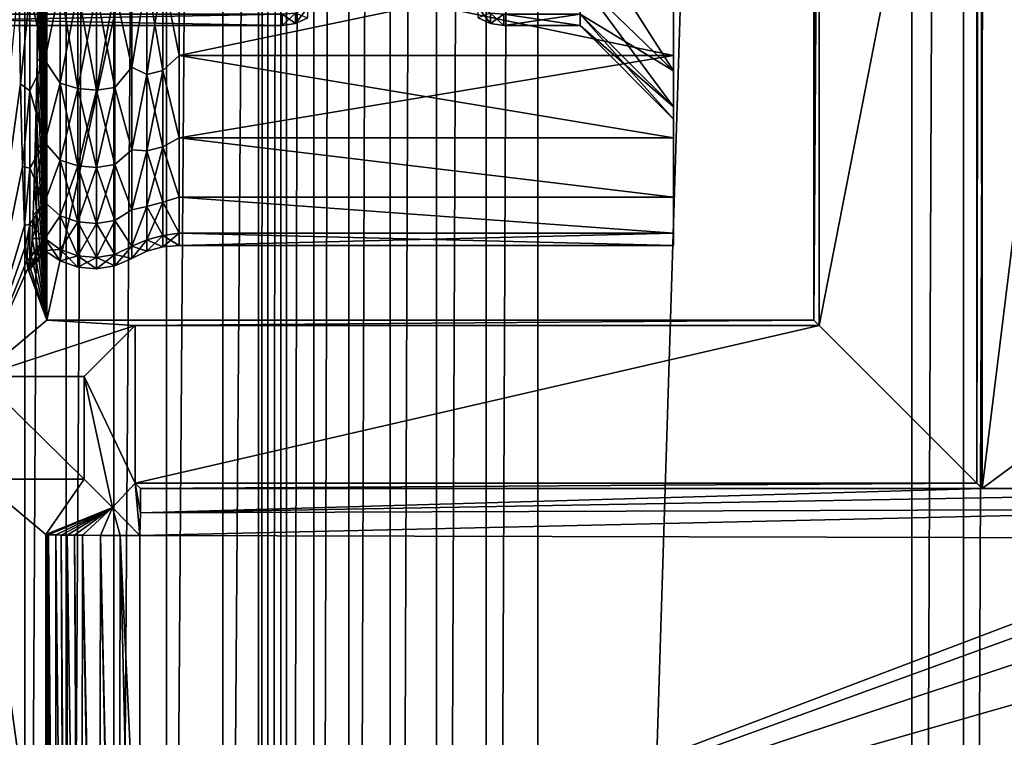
# Model space of a CAD drawing. Header units: metres. Extents: x -206 to 75, y -104 to 104.
# Tile 705 of 1056: x -40 to -30, y -23 to -15. Entities that reach past the tile are written whole.
import ezdxf

# ---------------------------------------------------------------- set-up
doc = ezdxf.new("R2010")
doc.units = ezdxf.units.M
doc.layers.add('solid_01_1-CONSUMER_THERM_B_125288', color=7, linetype='CONTINUOUS')

msp = doc.modelspace()

# ---------------------------------------------------------------- linework, layer by layer
at = {"layer": 'solid_01_1-CONSUMER_THERM_B_125288'}
for points in [[(-37.64893, 67.310463), (-65.493088, -75.014526), (-65.514557, 74.985474)], [(-37.64893, 67.310463), (-37.75058, 66.766258), (-65.493088, -75.014526)], [(-37.75058, 66.766258), (-37.7505, 66.212639), (-65.493088, -75.014526)], [(-37.7505, 66.212639), (-37.731541, -66.233742), (-65.493088, -75.014526)], [(-37.7505, 66.212639), (-37.648693, 65.668465), (-37.731541, -66.233742)], [(-37.648693, 65.668465), (-37.62989, -65.689537), (-37.731541, -66.233742)], [(-37.648693, 65.668465), (-37.448631, 65.15226), (-37.62989, -65.689537)], [(-37.448631, 65.15226), (-37.429974, -65.173279), (-37.62989, -65.689537)], [(-37.448631, 65.15226), (-37.15712, 64.68161), (-37.429974, -65.173279)], [(-37.15712, 64.68161), (-37.138596, -64.702545), (-37.429974, -65.173279)], [(-37.15712, 64.68161), (-36.784092, 64.272545), (-37.138596, -64.702545)], [(-36.784092, 64.272545), (-36.765686, -64.293373), (-37.138596, -64.702545)], [(-36.784092, 64.272545), (-36.342251, 63.938988), (-36.765686, -64.293373)], [(-36.342251, 63.938988), (-36.32394, -63.959686), (-36.765686, -64.293373)], [(-36.342251, 63.938988), (-35.846645, 63.692299), (-36.32394, -63.959686)], [(-35.846645, 63.692299), (-35.828407, -63.712856), (-36.32394, -63.959686)], [(-35.846645, 63.692299), (-35.314156, 63.540874), (-35.828407, -63.712856)], [(-30.211685, 63.541607), (-29.679237, 63.69318), (-30.193489, -63.560551)], [(-29.679237, 63.69318), (-29.660997, -63.711971), (-30.193489, -63.560551)], [(-35.314156, 63.540874), (-35.295959, -63.561279), (-35.828407, -63.712856)], [(-35.314156, 63.540874), (-34.762913, 63.489876), (-35.295959, -63.561279)], [(-34.762913, 63.489876), (-34.744732, -63.510124), (-35.295959, -63.561279)], [(-30.762913, 63.490448), (-34.744732, -63.510124), (-34.762913, 63.489876)], [(-30.762913, 63.490448), (-30.744732, -63.509552), (-34.744732, -63.510124)], [(-30.762913, 63.490448), (-30.211685, 63.541607), (-30.744732, -63.509552)], [(-30.211685, 63.541607), (-30.193489, -63.560551), (-30.744732, -63.509552)], [(-38.120426, 41.018177, 108.410858), (-37.500069, 41.072453, 108.410858), (-38.120388, -41.018238, 108.410858)], [(-38.120388, -41.018238, 108.410858), (-37.500069, 41.072453, 108.410858), (-37.500031, -41.072514, 108.410858)], [(-37.500069, 41.072453, 108.410858), (37.499931, 41.072487, 108.410858), (-37.500031, -41.072514, 108.410858)], [(37.499931, 41.072487, 108.410858), (37.499969, -41.072479, 108.410858), (-37.500031, -41.072514, 108.410858)], [(-38.120426, 41.018177, 108.410858), (-38.721893, -40.857067, 108.410858), (-38.721931, 40.857006, 108.410858)], [(-38.120426, 41.018177, 108.410858), (-38.120388, -41.018238, 108.410858), (-38.721893, -40.857067, 108.410858)], [(-38.721931, 40.857006, 108.410858), (-39.286274, -40.593891, 108.410858), (-39.286312, 40.59383, 108.410858)], [(-38.721931, 40.857006, 108.410858), (-38.721893, -40.857067, 108.410858), (-39.286274, -40.593891, 108.410858)], [(-39.286312, 40.59383, 108.410858), (-39.796379, -40.236713, 108.410858), (-39.796417, 40.236649, 108.410858)], [(-39.286312, 40.59383, 108.410858), (-39.286274, -40.593891, 108.410858), (-39.796379, -40.236713, 108.410858)], [(-39.796417, 40.236649, 108.410858), (-40.236713, -39.796379, 108.410858), (-40.236752, 39.796318, 108.410858)], [(-39.796417, 40.236649, 108.410858), (-39.796379, -40.236713, 108.410858), (-40.236713, -39.796379, 108.410858)], [(-40.236752, 39.796318, 108.410858), (-40.593891, -39.286274, 108.410858), (-40.593929, 39.286209, 108.410858)], [(-40.236752, 39.796318, 108.410858), (-40.236713, -39.796379, 108.410858), (-40.593891, -39.286274, 108.410858)], [(-42.500034, -37.500031, 108.5), (42.499931, 37.500008, 108.5), (-42.500069, 37.499969, 108.5)], [(-42.500034, -37.500031, 108.5), (42.499966, -37.499992, 108.5), (42.499931, 37.500008, 108.5)], [(-30.028656, -2.922364, 9.27799), (-30.00004, -20.300026, 6), (-30.000059, 20.299974, 6)], [(-25.000059, 20.258665, 6), (-30.000059, 20.299974, 6), (-30.00004, -20.300026, 6)], [(24.999941, 20.258688, 6), (-25.000059, 20.258665, 6), (-30.00004, -20.300026, 6)], [(-25.00004, -20.258713, 6), (24.999941, 20.258688, 6), (-30.00004, -20.300026, 6)], [(-40.007381, -0.000084, 6.7), (-40.000042, -18.500031, 6), (-40.000057, 18.499969, 6)], [(-40.000057, 18.499969, 6), (-40.000042, -18.500031, 6), (-31.800058, 18.499973, 6)], [(-40.000042, -18.500031, 6), (-31.800041, -18.500027, 6), (-31.800058, 18.499973, 6)], [(-31.771444, 2.922294, 9.277987), (-31.800058, 18.499973, 6), (-31.800041, -18.500027, 6)], [(-31.7736, 0.979661, 9.030995), (-31.771444, 2.922294, 9.277987), (-31.800041, -18.500027, 6)], [(-31.7736, -0.979715, 9.030995), (-31.7736, 0.979661, 9.030995), (-31.800041, -18.500027, 6)], [(-40.007381, -0.000084, 6.7), (-40.008652, -2.07559, 6.821424), (-40.000042, -18.500031, 6)], [(-31.771442, -2.922348, 9.277987), (-31.7736, -0.979715, 9.030995), (-31.800041, -18.500027, 6)], [(-40.008652, -2.07559, 6.821424), (-40.012451, -4.123462, 7.184189), (-40.000042, -18.500031, 6)], [(-31.767166, -4.818546, 9.76799), (-31.771442, -2.922348, 9.277987), (-31.800041, -18.500027, 6)], [(-30.028656, -2.922364, 9.27799), (-30.057638, -20.24243, 12.6), (-30.00004, -20.300026, 6)], [(-30.03293, -4.818584, 9.768003), (-30.057638, -20.24243, 12.6), (-30.028656, -2.922364, 9.27799)], [(-40.012451, -4.123462, 7.184189), (-40.018719, -6.114038, 7.782975), (-40.000042, -18.500031, 6)], [(-31.760832, -6.638699, 10.493651), (-31.767166, -4.818546, 9.76799), (-31.800041, -18.500027, 6)], [(-30.039263, -6.638729, 10.493666), (-30.057638, -20.24243, 12.6), (-30.03293, -4.818584, 9.768003)], [(-40.018719, -6.114038, 7.782975), (-40.027382, -8.021975, 8.610116), (-40.000042, -18.500031, 6)], [(-31.752552, -8.351471, 11.442305), (-31.760832, -6.638699, 10.493651), (-31.800041, -18.500027, 6)], [(-30.047541, -8.351489, 11.442317), (-30.057638, -20.24243, 12.6), (-30.039263, -6.638729, 10.493666)], [(-40.027382, -8.021975, 8.610116), (-40.038315, -9.820438, 9.654139), (-40.000042, -18.500031, 6)], [(-31.752552, -8.351471, 11.442305), (-31.800041, -18.500027, 6), (-31.742449, -9.931794, 12.6)], [(-30.047541, -8.351489, 11.442317), (-30.057642, -9.931793, 12.6), (-30.057638, -20.24243, 12.6)], [(-40.038315, -9.820438, 9.654139), (-40.051361, -11.484176, 10.900205), (-40.000042, -18.500031, 6)], [(-31.742449, -9.931794, 12.6), (-31.800041, -18.500027, 6), (-31.742445, -18.557625, 12.6)], [(-30.057642, -9.931793, 12.6), (-31.742449, -9.931794, 12.6), (-31.742445, -18.557625, 12.6)], [(-30.057638, -20.24243, 12.6), (-30.057642, -9.931793, 12.6), (-31.742445, -18.557625, 12.6)], [(-40.051361, -11.484176, 10.900205), (-40.059067, -12.318703, 11.635873), (-40.000042, -18.500031, 6)], [(-40.059067, -12.318703, 11.635873), (-40.067291, -13.1056, 12.421453), (-40.000042, -18.500031, 6)], [(-40.067291, -13.1056, 12.421453), (-40.076012, -13.842073, 13.254092), (-40.000042, -18.500031, 6)], [(-33.300045, -13.227469, 14.889737), (-33.300041, -15.672616, 16.274437), (-33.300045, -14.566917, 14.445373)], [(-33.300045, -13.227469, 14.889737), (-33.300045, -14.327662, 16.623371), (-33.300041, -15.672616, 16.274437)], [(-33.300045, -13.227469, 34.110264), (-33.300045, -14.566931, 34.554607), (-33.300041, -15.672626, 32.725544)], [(-33.300045, -14.327662, 32.376629), (-33.300045, -13.227469, 34.110264), (-33.300041, -15.672626, 32.725544)], [(-40.076012, -13.842073, 13.254092), (-40.08519, -14.525195, 14.130426), (-40.000042, -18.500031, 6)], [(-34.300045, -14.272101, 30.150702), (-33.300041, -15.201892, 30.518782), (-33.300041, -15.836375, 28.566027)], [(-34.300045, -14.867782, 28.317381), (-34.300045, -14.272101, 30.150702), (-33.300041, -15.836375, 28.566027)], [(-33.300045, -14.327662, 16.623371), (-33.300041, -16.549791, 18.223431), (-33.300041, -15.672616, 16.274437)], [(-33.300045, -14.327662, 16.623371), (-33.300041, -15.201892, 18.481218), (-33.300041, -16.549791, 18.223431)], [(-33.300045, -14.327662, 32.376629), (-33.300041, -15.672626, 32.725544), (-33.300041, -16.549799, 30.776552)], [(-33.300041, -15.201892, 30.518782), (-33.300045, -14.327662, 32.376629), (-33.300041, -16.549799, 30.776552)], [(-40.08519, -14.525195, 14.130426), (-40.094788, -15.152488, 15.047215), (-40.000042, -18.500031, 6)], [(-40.022541, -15.722013, 32.751526), (-40.022545, -14.612825, 34.586361), (-40.18243, -15.004313, 34.368473)], [(-40.022545, -14.612825, 14.413639), (-40.022541, -15.722013, 16.248472), (-40.094788, -15.152488, 15.047215)], [(-39.857666, -14.926536, 34.317318), (-40.022545, -14.612825, 34.586361), (-40.022541, -15.722013, 32.751526)], [(-39.857666, -14.926536, 14.682684), (-40.022541, -15.722013, 16.248472), (-40.022545, -14.612825, 14.413639)], [(-38.584892, -15.672602, 32.725601), (-38.584892, -14.566845, 34.554745), (-38.761566, -14.801307, 34.234951)], [(-38.761566, -14.801307, 14.765047), (-38.584892, -14.566845, 14.445254), (-38.584892, -15.672602, 16.274401)], [(-33.300045, -14.566931, 34.554607), (-38.584892, -14.566845, 34.554745), (-38.584892, -15.672602, 32.725601)], [(-33.300041, -15.672616, 16.274437), (-38.584892, -15.672602, 16.274401), (-38.584892, -14.566845, 14.445254)], [(-33.300045, -14.566917, 14.445373), (-33.300041, -15.672616, 16.274437), (-38.584892, -14.566845, 14.445254)], [(-33.300041, -15.672626, 32.725544), (-33.300045, -14.566931, 34.554607), (-38.584892, -15.672602, 32.725601)], [(-39.093311, -14.681149, 14.366356), (-39.093307, -15.795583, 16.209854), (-39.275627, -14.9702, 14.653965)], [(-39.093307, -15.795583, 32.790146), (-39.093311, -14.681149, 34.633644), (-39.275627, -14.9702, 34.346035)], [(-38.93301, -14.840425, 14.73932), (-39.093307, -15.795583, 16.209854), (-39.093311, -14.681149, 14.366356)], [(-38.93301, -14.840425, 34.260681), (-39.093311, -14.681149, 34.633644), (-39.093307, -15.795583, 32.790146)], [(-38.93301, -15.873224, 16.528183), (-39.093307, -15.795583, 16.209854), (-38.93301, -14.840425, 14.73932)], [(-38.93301, -14.840425, 34.260681), (-39.093307, -15.795583, 32.790146), (-38.93301, -15.873224, 32.471817)], [(-38.93301, -15.873224, 32.471817), (-38.761566, -15.831386, 32.450806), (-38.761566, -14.801307, 34.234951)], [(-38.93301, -14.840425, 34.260681), (-38.93301, -15.873224, 32.471817), (-38.761566, -14.801307, 34.234951)], [(-38.93301, -14.840425, 14.73932), (-38.761566, -14.801307, 14.765047), (-38.761566, -15.831386, 16.549194)], [(-38.93301, -15.873224, 16.528183), (-38.93301, -14.840425, 14.73932), (-38.761566, -15.831386, 16.549194)], [(-38.584892, -15.672602, 32.725601), (-38.761566, -14.801307, 34.234951), (-38.761566, -15.831386, 32.450806)], [(-38.761566, -15.831386, 16.549194), (-38.761566, -14.801307, 14.765047), (-38.584892, -15.672602, 16.274401)], [(-40.281727, -15.975369, 32.89769), (-40.301342, -14.85929, 34.770786), (-40.722633, -19.102186, 75)], [(-40.18243, -15.004313, 34.368473), (-40.301342, -14.85929, 34.770786), (-40.281727, -15.975369, 32.89769)], [(-39.857666, -15.965328, 32.518074), (-39.857666, -14.926536, 34.317318), (-40.022541, -15.722013, 32.751526)], [(-39.857666, -14.926536, 14.682684), (-39.857666, -15.965328, 16.481926), (-40.022541, -15.722013, 16.248472)], [(-39.670082, -16.024401, 16.452259), (-39.857666, -15.965328, 16.481926), (-39.857666, -14.926536, 14.682684)], [(-39.670082, -14.981765, 14.646358), (-39.670082, -16.024401, 16.452259), (-39.857666, -14.926536, 14.682684)], [(-39.670082, -14.981765, 34.353642), (-39.857666, -14.926536, 34.317318), (-39.857666, -15.965328, 32.518074)], [(-34.300045, -14.867782, 20.682619), (-33.300041, -15.836375, 20.433973), (-33.300041, -15.201892, 18.481218)], [(-34.300041, -15.22899, 22.576139), (-33.300041, -15.836375, 20.433973), (-34.300045, -14.867782, 20.682619)], [(-34.300045, -14.867782, 28.317381), (-33.300041, -15.836375, 28.566027), (-33.300041, -16.221107, 26.549162)], [(-34.300041, -15.22899, 26.423861), (-34.300045, -14.867782, 28.317381), (-33.300041, -16.221107, 26.549162)], [(-40.18243, -16.048519, 32.559853), (-40.18243, -15.004313, 34.368473), (-40.281727, -15.975369, 32.89769)], [(-40.022541, -15.722013, 32.751526), (-40.18243, -15.004313, 34.368473), (-40.18243, -16.048519, 32.559853)], [(-39.670082, -16.024401, 32.547741), (-39.670082, -14.981765, 34.353642), (-39.857666, -15.965328, 32.518074)], [(-39.471989, -16.040297, 16.444275), (-39.670082, -16.024401, 16.452259), (-39.670082, -14.981765, 14.646358)], [(-39.471989, -14.996626, 14.636584), (-39.471989, -16.040297, 16.444275), (-39.670082, -14.981765, 14.646358)], [(-39.471989, -14.996626, 34.363415), (-39.670082, -14.981765, 34.353642), (-39.670082, -16.024401, 32.547741)], [(-39.471989, -16.040297, 32.555725), (-39.471989, -14.996626, 34.363415), (-39.670082, -16.024401, 32.547741)], [(-39.275627, -14.9702, 14.653965), (-39.275627, -16.012032, 16.458471), (-39.471989, -14.996626, 14.636584)], [(-39.275627, -14.9702, 34.346035), (-39.471989, -14.996626, 34.363415), (-39.471989, -16.040297, 32.555725)], [(-39.275627, -16.012032, 32.541531), (-39.275627, -14.9702, 34.346035), (-39.471989, -16.040297, 32.555725)], [(-39.275627, -16.012032, 16.458471), (-39.471989, -16.040297, 16.444275), (-39.471989, -14.996626, 14.636584)], [(-39.093307, -15.795583, 16.209854), (-39.275627, -16.012032, 16.458471), (-39.275627, -14.9702, 14.653965)], [(-39.093307, -15.795583, 32.790146), (-39.275627, -14.9702, 34.346035), (-39.275627, -16.012032, 32.541531)], [(-40.094788, -15.152488, 15.047215), (-40.104774, -15.721559, 16.000893), (-40.000042, -18.500031, 6)], [(-40.022541, -15.722013, 16.248472), (-40.104774, -15.721559, 16.000893), (-40.094788, -15.152488, 15.047215)], [(-37.210426, -15.157018, 22.659609), (-37.341549, -15.217447, 22.652271), (-37.341549, -15.329214, 24.5)], [(-37.210426, -15.157018, 22.659609), (-37.341549, -15.329214, 24.5), (-37.210426, -15.268341, 24.5)], [(-35.389782, -15.156939, 26.340382), (-35.258678, -15.329172, 24.5), (-35.389782, -15.268261, 24.5)], [(-35.258678, -15.217405, 26.347725), (-35.258678, -15.329172, 24.5), (-35.389782, -15.156939, 26.340382)], [(-44.000042, -15.350033, 24.5), (-37.484314, -15.35003, 24.5), (-37.484314, -15.228991, 22.576136)], [(-44.000042, -15.228994, 26.423861), (-37.484314, -15.228991, 26.423864), (-37.484314, -15.35003, 24.5)], [(-44.000042, -15.228994, 22.576139), (-44.000042, -15.350033, 24.5), (-37.484314, -15.228991, 22.576136)], [(-44.000042, -15.350033, 24.5), (-44.000042, -15.228994, 26.423861), (-37.484314, -15.35003, 24.5)], [(-37.341549, -15.217447, 22.652271), (-37.484314, -15.228991, 22.576136), (-37.484314, -15.35003, 24.5)], [(-37.341549, -15.329214, 24.5), (-37.341549, -15.217447, 22.652271), (-37.484314, -15.35003, 24.5)], [(-37.484314, -15.228991, 26.423864), (-37.341549, -15.217447, 26.347729), (-37.341549, -15.329214, 24.5)], [(-37.484314, -15.228991, 26.423864), (-37.341549, -15.329214, 24.5), (-37.484314, -15.35003, 24.5)], [(-37.341549, -15.217447, 26.347729), (-37.210426, -15.268341, 24.5), (-37.341549, -15.329214, 24.5)], [(-35.258678, -15.217405, 22.652275), (-35.389782, -15.268261, 24.5), (-35.258678, -15.329172, 24.5)], [(-35.258678, -15.217405, 26.347725), (-35.115772, -15.22899, 26.423864), (-35.115772, -15.350029, 24.5)], [(-35.258678, -15.217405, 26.347725), (-35.115772, -15.350029, 24.5), (-35.258678, -15.329172, 24.5)], [(-35.258678, -15.217405, 22.652275), (-35.258678, -15.329172, 24.5), (-35.115772, -15.22899, 22.576136)], [(-35.258678, -15.329172, 24.5), (-35.115772, -15.350029, 24.5), (-35.115772, -15.22899, 22.576136)], [(-35.115772, -15.22899, 26.423864), (-34.300041, -15.22899, 26.423861), (-34.300041, -15.350028, 24.5)], [(-35.115772, -15.350029, 24.5), (-35.115772, -15.22899, 26.423864), (-34.300041, -15.350028, 24.5)], [(-34.300041, -15.22899, 22.576139), (-35.115772, -15.350029, 24.5), (-34.300041, -15.350028, 24.5)], [(-34.300041, -15.22899, 22.576139), (-35.115772, -15.22899, 22.576136), (-35.115772, -15.350029, 24.5)], [(-34.300041, -15.22899, 26.423861), (-33.300041, -16.221107, 26.549162), (-33.300041, -16.350027, 24.5)], [(-34.300041, -15.350028, 24.5), (-34.300041, -15.22899, 26.423861), (-33.300041, -16.350027, 24.5)], [(-34.300041, -15.22899, 22.576139), (-33.300041, -16.221107, 22.450838), (-33.300041, -15.836375, 20.433973)], [(-34.300041, -15.22899, 22.576139), (-34.300041, -15.350028, 24.5), (-33.300041, -16.221107, 22.450838)], [(-33.300041, -15.201892, 18.481218), (-33.300041, -17.185663, 20.263969), (-33.300041, -16.549791, 18.223431)], [(-33.300041, -15.201892, 18.481218), (-33.300041, -15.836375, 20.433973), (-33.300041, -17.185663, 20.263969)], [(-33.300041, -15.201892, 30.518782), (-33.300041, -16.549799, 30.776552), (-33.300041, -17.185667, 28.736015)], [(-33.300041, -15.836375, 28.566027), (-33.300041, -15.201892, 30.518782), (-33.300041, -17.185667, 28.736015)], [(-34.300041, -15.350028, 24.5), (-33.300041, -16.350027, 24.5), (-33.300041, -16.221107, 22.450838)], [(-38.584892, -16.549818, 30.776506), (-38.584892, -15.672602, 32.725601), (-38.761566, -15.831386, 32.450806)], [(-38.761566, -15.831386, 16.549194), (-38.584892, -15.672602, 16.274401), (-38.584892, -16.549818, 18.223494)], [(-33.300041, -15.672626, 32.725544), (-38.584892, -15.672602, 32.725601), (-38.584892, -16.549818, 30.776506)], [(-33.300041, -16.549791, 18.223431), (-38.584892, -16.549818, 18.223494), (-38.584892, -15.672602, 16.274401)], [(-33.300041, -15.672616, 16.274437), (-33.300041, -16.549791, 18.223431), (-38.584892, -15.672602, 16.274401)], [(-33.300041, -16.549799, 30.776552), (-33.300041, -15.672626, 32.725544), (-38.584892, -16.549818, 30.776506)], [(-40.022541, -16.601959, 30.796381), (-40.022541, -15.722013, 32.751526), (-40.18243, -16.048519, 32.559853)], [(-40.104774, -15.721559, 16.000893), (-40.115112, -16.230278, 16.987885), (-40.000042, -18.500031, 6)], [(-40.022541, -15.722013, 16.248472), (-40.115112, -16.230278, 16.987885), (-40.104774, -15.721559, 16.000893)], [(-40.022541, -15.722013, 16.248472), (-40.022541, -16.601959, 18.203619), (-40.115112, -16.230278, 16.987885)], [(-39.857666, -15.965328, 32.518074), (-40.022541, -15.722013, 32.751526), (-40.022541, -16.601959, 30.796381)], [(-39.857666, -15.965328, 16.481926), (-40.022541, -16.601959, 18.203619), (-40.022541, -15.722013, 16.248472)], [(-39.093307, -15.795583, 16.209854), (-39.093307, -16.679682, 18.174242), (-39.275627, -16.012032, 16.458471)], [(-39.093307, -16.679682, 30.825758), (-39.093307, -15.795583, 32.790146), (-39.275627, -16.012032, 32.541531)], [(-38.93301, -15.873224, 16.528183), (-39.093307, -16.679682, 18.174242), (-39.093307, -15.795583, 16.209854)], [(-38.93301, -15.873224, 32.471817), (-39.093307, -15.795583, 32.790146), (-39.093307, -16.679682, 30.825758)], [(-38.93301, -16.691368, 18.42485), (-39.093307, -16.679682, 18.174242), (-38.93301, -15.873224, 16.528183)], [(-38.93301, -15.873224, 32.471817), (-39.093307, -16.679682, 30.825758), (-38.93301, -16.691368, 30.57515)], [(-38.93301, -16.691368, 30.57515), (-38.761562, -16.647371, 30.559137), (-38.761566, -15.831386, 32.450806)], [(-38.93301, -15.873224, 32.471817), (-38.93301, -16.691368, 30.57515), (-38.761566, -15.831386, 32.450806)], [(-38.93301, -15.873224, 16.528183), (-38.761566, -15.831386, 16.549194), (-38.761562, -16.647371, 18.440863)], [(-38.93301, -16.691368, 18.42485), (-38.93301, -15.873224, 16.528183), (-38.761562, -16.647371, 18.440863)], [(-38.584892, -16.549818, 30.776506), (-38.761566, -15.831386, 32.450806), (-38.761562, -16.647371, 30.559137)], [(-38.761562, -16.647371, 18.440863), (-38.761566, -15.831386, 16.549194), (-38.584892, -16.549818, 18.223494)], [(-33.300041, -15.836375, 20.433973), (-33.300041, -17.570959, 22.366358), (-33.300041, -17.185663, 20.263969)], [(-33.300041, -15.836375, 20.433973), (-33.300041, -16.221107, 22.450838), (-33.300041, -17.570959, 22.366358)], [(-33.300041, -15.836375, 28.566027), (-33.300041, -17.185667, 28.736015), (-33.300041, -17.570959, 26.633635)], [(-33.300041, -16.221107, 26.549162), (-33.300041, -15.836375, 28.566027), (-33.300041, -17.570959, 26.633635)], [(-40.260845, -16.855436, 30.903969), (-40.281727, -15.975369, 32.89769), (-40.722633, -19.102186, 75)], [(-40.18243, -16.048519, 32.559853), (-40.281727, -15.975369, 32.89769), (-40.260845, -16.855436, 30.903969)], [(-39.857666, -16.788218, 30.610401), (-39.857666, -15.965328, 32.518074), (-40.022541, -16.601959, 30.796381)], [(-39.857666, -15.965328, 16.481926), (-39.857666, -16.788218, 18.389599), (-40.022541, -16.601959, 18.203619)], [(-39.670082, -16.850336, 18.366991), (-39.857666, -16.788218, 18.389599), (-39.857666, -15.965328, 16.481926)], [(-39.670082, -16.024401, 16.452259), (-39.670082, -16.850336, 18.366991), (-39.857666, -15.965328, 16.481926)], [(-39.670082, -16.024401, 32.547741), (-39.857666, -15.965328, 32.518074), (-39.857666, -16.788218, 30.610401)], [(-40.18243, -16.875696, 30.642241), (-40.18243, -16.048519, 32.559853), (-40.260845, -16.855436, 30.903969)], [(-40.022541, -16.601959, 30.796381), (-40.18243, -16.048519, 32.559853), (-40.18243, -16.875696, 30.642241)], [(-39.670082, -16.850336, 30.633009), (-39.670082, -16.024401, 32.547741), (-39.857666, -16.788218, 30.610401)], [(-39.471989, -16.86705, 18.360907), (-39.670082, -16.850336, 18.366991), (-39.670082, -16.024401, 16.452259)], [(-39.471989, -16.040297, 16.444275), (-39.471989, -16.86705, 18.360907), (-39.670082, -16.024401, 16.452259)], [(-39.471989, -16.040297, 32.555725), (-39.670082, -16.024401, 32.547741), (-39.670082, -16.850336, 30.633009)], [(-39.471989, -16.86705, 30.639093), (-39.471989, -16.040297, 32.555725), (-39.670082, -16.850336, 30.633009)], [(-39.275627, -16.012032, 16.458471), (-39.275627, -16.83733, 18.371725), (-39.471989, -16.040297, 16.444275)], [(-39.275627, -16.012032, 32.541531), (-39.471989, -16.040297, 32.555725), (-39.471989, -16.86705, 30.639093)], [(-39.275627, -16.83733, 30.628275), (-39.275627, -16.012032, 32.541531), (-39.471989, -16.86705, 30.639093)], [(-39.275627, -16.83733, 18.371725), (-39.471989, -16.86705, 18.360907), (-39.471989, -16.040297, 16.444275)], [(-39.093307, -16.679682, 18.174242), (-39.275627, -16.83733, 18.371725), (-39.275627, -16.012032, 16.458471)], [(-39.093307, -16.679682, 30.825758), (-39.275627, -16.012032, 32.541531), (-39.275627, -16.83733, 30.628275)], [(-40.115112, -16.230278, 16.987885), (-40.125755, -16.676702, 18.004309), (-40.000042, -18.500031, 6)], [(-40.022541, -16.601959, 18.203619), (-40.125755, -16.676702, 18.004309), (-40.115112, -16.230278, 16.987885)], [(-33.300041, -16.221107, 26.549162), (-33.300041, -17.570959, 26.633635), (-33.300041, -17.700027, 24.5)], [(-33.300041, -16.221107, 26.549162), (-33.300041, -17.700027, 24.5), (-33.300041, -16.350027, 24.5)], [(-33.300041, -16.221107, 22.450838), (-33.300041, -16.350027, 24.5), (-33.300041, -17.570959, 22.366358)], [(-33.300041, -16.350027, 24.5), (-33.300041, -17.700027, 24.5), (-33.300041, -17.570959, 22.366358)], [(-40.022541, -17.23984, 28.749403), (-40.022541, -16.601959, 30.796381), (-40.18243, -16.875696, 30.642241)], [(-40.022541, -16.601959, 18.203619), (-40.136669, -17.059202, 19.046526), (-40.125755, -16.676702, 18.004309)], [(-40.022541, -16.601959, 18.203619), (-40.022541, -17.23984, 20.250597), (-40.136669, -17.059202, 19.046526)], [(-39.857666, -16.788218, 30.610401), (-40.022541, -16.601959, 30.796381), (-40.022541, -17.23984, 28.749403)], [(-39.857666, -16.788218, 18.389599), (-40.022541, -17.23984, 20.250597), (-40.022541, -16.601959, 18.203619)], [(-38.584892, -17.185701, 28.735888), (-38.584892, -16.549818, 30.776506), (-38.761562, -16.647371, 30.559137)], [(-38.761562, -16.647371, 18.440863), (-38.584892, -16.549818, 18.223494), (-38.584892, -17.185701, 20.264112)], [(-33.300041, -16.549791, 18.223431), (-33.300041, -17.185663, 20.263969), (-38.584892, -16.549818, 18.223494)], [(-33.300041, -17.185667, 28.736015), (-33.300041, -16.549799, 30.776552), (-38.584892, -16.549818, 30.776506)], [(-33.300041, -17.185667, 28.736015), (-38.584892, -16.549818, 30.776506), (-38.584892, -17.185701, 28.735888)], [(-33.300041, -17.185663, 20.263969), (-38.584892, -17.185701, 20.264112), (-38.584892, -16.549818, 18.223494)], [(-40.125755, -16.676702, 18.004309), (-40.136669, -17.059202, 19.046526), (-40.000042, -18.500031, 6)], [(-39.093307, -16.679682, 18.174242), (-39.093307, -17.320555, 20.230875), (-39.275627, -16.83733, 18.371725)], [(-39.093307, -17.320555, 28.769125), (-39.093307, -16.679682, 30.825758), (-39.275627, -16.83733, 30.628275)], [(-38.93301, -16.691368, 18.42485), (-39.093307, -17.320555, 20.230875), (-39.093307, -16.679682, 18.174242)], [(-38.93301, -16.691368, 30.57515), (-39.093307, -16.679682, 30.825758), (-39.093307, -17.320555, 28.769125)], [(-38.93301, -17.283789, 20.403675), (-39.093307, -17.320555, 20.230875), (-38.93301, -16.691368, 18.42485)], [(-38.93301, -16.691368, 30.57515), (-39.093307, -17.320555, 28.769125), (-38.93301, -17.283789, 28.596325)], [(-38.93301, -17.283789, 28.596325), (-38.761562, -17.238232, 28.585529), (-38.761562, -16.647371, 30.559137)], [(-38.93301, -16.691368, 30.57515), (-38.93301, -17.283789, 28.596325), (-38.761562, -16.647371, 30.559137)], [(-38.93301, -16.691368, 18.42485), (-38.761562, -16.647371, 18.440863), (-38.761562, -17.238232, 20.414471)], [(-38.93301, -17.283789, 20.403675), (-38.93301, -16.691368, 18.42485), (-38.761562, -17.238232, 20.414471)], [(-38.584892, -17.185701, 28.735888), (-38.761562, -16.647371, 30.559137), (-38.761562, -17.238232, 28.585529)], [(-38.761562, -17.238232, 20.414471), (-38.761562, -16.647371, 18.440863), (-38.584892, -17.185701, 20.264112)], [(-39.857666, -17.384077, 28.620094), (-39.857666, -16.788218, 30.610401), (-40.022541, -17.23984, 28.749403)], [(-39.857666, -16.788218, 18.389599), (-39.857666, -17.384077, 20.379906), (-40.022541, -17.23984, 20.250597)], [(-39.670082, -17.4484, 20.36466), (-39.857666, -17.384077, 20.379906), (-39.857666, -16.788218, 18.389599)], [(-39.670082, -16.850336, 18.366991), (-39.670082, -17.4484, 20.36466), (-39.857666, -16.788218, 18.389599)], [(-39.670082, -16.850336, 30.633009), (-39.857666, -16.788218, 30.610401), (-39.857666, -17.384077, 28.620094)], [(-39.275627, -16.83733, 18.371725), (-39.275627, -17.434931, 20.367853), (-39.471989, -16.86705, 18.360907)], [(-39.275627, -16.83733, 30.628275), (-39.471989, -16.86705, 30.639093), (-39.471985, -17.465708, 28.639441)], [(-39.275627, -17.434931, 28.632147), (-39.275627, -16.83733, 30.628275), (-39.471985, -17.465708, 28.639441)], [(-39.093307, -17.320555, 20.230875), (-39.275627, -17.434931, 20.367853), (-39.275627, -16.83733, 18.371725)], [(-39.093307, -17.320555, 28.769125), (-39.275627, -16.83733, 30.628275), (-39.275627, -17.434931, 28.632147)], [(-40.239014, -17.486696, 28.819115), (-40.260845, -16.855436, 30.903969), (-40.722633, -19.102186, 75)], [(-40.18243, -16.875696, 30.642241), (-40.260845, -16.855436, 30.903969), (-40.239014, -17.486696, 28.819115)], [(-40.18243, -17.474659, 28.641563), (-40.18243, -16.875696, 30.642241), (-40.239014, -17.486696, 28.819115)], [(-40.022541, -17.23984, 28.749403), (-40.18243, -16.875696, 30.642241), (-40.18243, -17.474659, 28.641563)], [(-39.670082, -17.4484, 28.63534), (-39.670082, -16.850336, 30.633009), (-39.857666, -17.384077, 28.620094)], [(-39.471985, -17.465708, 20.360559), (-39.670082, -17.4484, 20.36466), (-39.670082, -16.850336, 18.366991)], [(-39.471989, -16.86705, 18.360907), (-39.471985, -17.465708, 20.360559), (-39.670082, -16.850336, 18.366991)], [(-39.471989, -16.86705, 30.639093), (-39.670082, -16.850336, 30.633009), (-39.670082, -17.4484, 28.63534)], [(-39.471985, -17.465708, 28.639441), (-39.471989, -16.86705, 30.639093), (-39.670082, -17.4484, 28.63534)], [(-39.275627, -17.434931, 20.367853), (-39.471985, -17.465708, 20.360559), (-39.471989, -16.86705, 18.360907)], [(-40.136669, -17.059202, 19.046526), (-40.147808, -17.376238, 20.110176), (-40.000042, -18.500031, 6)], [(-40.022541, -17.23984, 20.250597), (-40.147808, -17.376238, 20.110176), (-40.136669, -17.059202, 19.046526)], [(-40.022541, -17.626352, 26.640381), (-40.022541, -17.23984, 28.749403), (-40.18243, -17.474659, 28.641563)], [(-40.022541, -17.23984, 20.250597), (-40.159134, -17.626719, 21.191751), (-40.147808, -17.376238, 20.110176)], [(-40.022541, -17.23984, 20.250597), (-40.022541, -17.626352, 22.359619), (-40.159134, -17.626719, 21.191751)], [(-39.857666, -17.384077, 28.620094), (-40.022541, -17.23984, 28.749403), (-40.022541, -17.626352, 26.640381)], [(-39.857666, -17.384077, 20.379906), (-40.022541, -17.626352, 22.359619), (-40.022541, -17.23984, 20.250597)], [(-38.93301, -17.642477, 26.562107), (-38.761562, -17.595974, 26.556671), (-38.761562, -17.238232, 28.585529)], [(-38.93301, -17.283789, 28.596325), (-38.93301, -17.642477, 26.562107), (-38.761562, -17.238232, 28.585529)], [(-38.93301, -17.283789, 20.403675), (-38.761562, -17.238232, 20.414471), (-38.761562, -17.595974, 22.443329)], [(-38.584892, -17.570978, 26.633499), (-38.584892, -17.185701, 28.735888), (-38.761562, -17.238232, 28.585529)], [(-38.761562, -17.238232, 20.414471), (-38.584892, -17.185701, 20.264112), (-38.584892, -17.570978, 22.366501)], [(-38.584892, -17.570978, 26.633499), (-38.761562, -17.238232, 28.585529), (-38.761562, -17.595974, 26.556671)], [(-38.761562, -17.595974, 22.443329), (-38.761562, -17.238232, 20.414471), (-38.584892, -17.570978, 22.366501)], [(-33.300041, -17.185663, 20.263969), (-33.300041, -17.570959, 22.366358), (-38.584892, -17.185701, 20.264112)], [(-33.300041, -17.570959, 26.633635), (-33.300041, -17.185667, 28.736015), (-38.584892, -17.185701, 28.735888)], [(-33.300041, -17.570959, 26.633635), (-38.584892, -17.185701, 28.735888), (-38.584892, -17.570978, 26.633499)], [(-33.300041, -17.570959, 22.366358), (-38.584892, -17.570978, 22.366501), (-38.584892, -17.185701, 20.264112)], [(-39.093307, -17.320555, 20.230875), (-39.093307, -17.708855, 22.34976), (-39.275627, -17.434931, 20.367853)], [(-39.093307, -17.708855, 26.65024), (-39.093307, -17.320555, 28.769125), (-39.275627, -17.434931, 28.632147)], [(-38.93301, -17.283789, 20.403675), (-39.093307, -17.708855, 22.34976), (-39.093307, -17.320555, 20.230875)], [(-38.93301, -17.642477, 22.437893), (-39.093307, -17.708855, 22.34976), (-38.93301, -17.283789, 20.403675)], [(-38.93301, -17.283789, 28.596325), (-39.093307, -17.320555, 28.769125), (-39.093307, -17.708855, 26.65024)], [(-38.93301, -17.283789, 28.596325), (-39.093307, -17.708855, 26.65024), (-38.93301, -17.642477, 26.562107)], [(-38.93301, -17.642477, 22.437893), (-38.93301, -17.283789, 20.403675), (-38.761562, -17.595974, 22.443329)], [(-40.18243, -17.474659, 28.641563), (-40.239014, -17.486696, 28.819115), (-40.227837, -17.706064, 27.751852)], [(-40.18243, -17.474659, 28.641563), (-40.227837, -17.706064, 27.751852), (-40.216545, -17.86002, 26.673908)], [(-40.18243, -17.837309, 26.584879), (-40.18243, -17.474659, 28.641563), (-40.216545, -17.86002, 26.673908)], [(-40.022541, -17.626352, 26.640381), (-40.18243, -17.474659, 28.641563), (-40.18243, -17.837309, 26.584879)], [(-40.147808, -17.376238, 20.110176), (-40.159134, -17.626719, 21.191751), (-40.000042, -18.500031, 6)], [(-39.857666, -17.744846, 26.574072), (-39.857666, -17.384077, 28.620094), (-40.022541, -17.626352, 26.640381)], [(-39.857666, -17.384077, 20.379906), (-39.857666, -17.744846, 22.425928), (-40.022541, -17.626352, 22.359619)], [(-39.670082, -17.810503, 22.418255), (-39.857666, -17.744846, 22.425928), (-39.857666, -17.384077, 20.379906)], [(-39.670082, -17.4484, 20.36466), (-39.670082, -17.810503, 22.418255), (-39.857666, -17.384077, 20.379906)], [(-39.670082, -17.4484, 28.63534), (-39.857666, -17.384077, 28.620094), (-39.857666, -17.744846, 26.574072)], [(-39.670082, -17.810503, 26.581745), (-39.670082, -17.4484, 28.63534), (-39.857666, -17.744846, 26.574072)], [(-39.471985, -17.828171, 22.416189), (-39.670082, -17.810503, 22.418255), (-39.670082, -17.4484, 20.36466)], [(-39.471985, -17.465708, 20.360559), (-39.471985, -17.828171, 22.416189), (-39.670082, -17.4484, 20.36466)], [(-39.471985, -17.465708, 28.639441), (-39.670082, -17.4484, 28.63534), (-39.670082, -17.810503, 26.581745)], [(-39.471985, -17.828171, 26.583811), (-39.471985, -17.465708, 28.639441), (-39.670082, -17.810503, 26.581745)], [(-39.275627, -17.434931, 20.367853), (-39.275627, -17.796755, 22.419861), (-39.471985, -17.465708, 20.360559)], [(-39.275627, -17.434931, 28.632147), (-39.471985, -17.465708, 28.639441), (-39.471985, -17.828171, 26.583811)], [(-39.275627, -17.796755, 26.580139), (-39.275627, -17.434931, 28.632147), (-39.471985, -17.828171, 26.583811)], [(-39.275627, -17.796755, 22.419861), (-39.471985, -17.828171, 22.416189), (-39.471985, -17.465708, 20.360559)], [(-39.093307, -17.708855, 22.34976), (-39.275627, -17.796755, 22.419861), (-39.275627, -17.434931, 20.367853)], [(-39.093307, -17.708855, 26.65024), (-39.275627, -17.434931, 28.632147), (-39.275627, -17.796755, 26.580139)], [(-40.227837, -17.706064, 27.751852), (-40.239014, -17.486696, 28.819115), (-40.722633, -19.102186, 75)], [(-38.584892, -17.570978, 26.633499), (-38.761562, -17.715761, 24.5), (-38.584892, -17.700031, 24.5)], [(-38.761562, -17.595974, 22.443329), (-38.584892, -17.570978, 22.366501), (-38.584892, -17.700031, 24.5)], [(-38.584892, -17.570978, 26.633499), (-38.761562, -17.595974, 26.556671), (-38.761562, -17.715761, 24.5)], [(-33.300041, -17.570959, 26.633635), (-38.584892, -17.570978, 26.633499), (-38.584892, -17.700031, 24.5)], [(-33.300041, -17.570959, 26.633635), (-38.584892, -17.700031, 24.5), (-33.300041, -17.700027, 24.5)], [(-33.300041, -17.570959, 22.366358), (-33.300041, -17.700027, 24.5), (-38.584892, -17.570978, 22.366501)], [(-33.300041, -17.700027, 24.5), (-38.584892, -17.700031, 24.5), (-38.584892, -17.570978, 22.366501)], [(-40.022541, -17.626352, 26.640381), (-40.18243, -17.837309, 26.584879), (-40.18243, -17.958738, 24.5)], [(-40.101753, -17.868067, 24.5), (-40.022541, -17.626352, 26.640381), (-40.18243, -17.958738, 24.5)], [(-40.022541, -17.626352, 22.359619), (-40.182163, -17.924185, 23.390823), (-40.170601, -17.809574, 22.286491)], [(-40.022541, -17.626352, 22.359619), (-40.022541, -17.755831, 24.5), (-40.182163, -17.924185, 23.390823)], [(-40.022541, -17.626352, 22.359619), (-40.170601, -17.809574, 22.286491), (-40.159134, -17.626719, 21.191751)], [(-40.159134, -17.626719, 21.191751), (-40.170601, -17.809574, 22.286491), (-40.000042, -18.500031, 6)], [(-40.101753, -17.868067, 24.5), (-40.022541, -17.755831, 24.5), (-40.022541, -17.626352, 26.640381)], [(-39.857666, -17.744846, 26.574072), (-40.022541, -17.626352, 26.640381), (-40.022541, -17.755831, 24.5)], [(-39.857666, -17.865646, 24.5), (-40.022541, -17.755831, 24.5), (-40.022541, -17.626352, 22.359619)], [(-39.857666, -17.744846, 22.425928), (-39.857666, -17.865646, 24.5), (-40.022541, -17.626352, 22.359619)], [(-38.93301, -17.642477, 26.562107), (-39.093307, -17.708855, 26.65024), (-39.093307, -17.838919, 24.5)], [(-38.93301, -17.642477, 26.562107), (-39.093307, -17.838919, 24.5), (-38.93301, -17.762581, 24.5)], [(-38.93301, -17.642477, 22.437893), (-38.93301, -17.762581, 24.5), (-39.093307, -17.708855, 22.34976)], [(-38.93301, -17.762581, 24.5), (-38.761562, -17.715761, 24.5), (-38.761562, -17.595974, 26.556671)], [(-38.93301, -17.642477, 22.437893), (-38.761562, -17.595974, 22.443329), (-38.761562, -17.715761, 24.5)], [(-38.93301, -17.642477, 26.562107), (-38.93301, -17.762581, 24.5), (-38.761562, -17.595974, 26.556671)], [(-38.93301, -17.642477, 22.437893), (-38.761562, -17.715761, 24.5), (-38.93301, -17.762581, 24.5)], [(-38.761562, -17.595974, 22.443329), (-38.584892, -17.700031, 24.5), (-38.761562, -17.715761, 24.5)], [(-40.216545, -17.86002, 26.673908), (-40.227837, -17.706064, 27.751852), (-40.722633, -19.102186, 75)], [(-40.101753, -17.868067, 24.5), (-40.182163, -17.924185, 23.390823), (-40.022541, -17.755831, 24.5)], [(-39.857666, -17.744846, 26.574072), (-40.022541, -17.755831, 24.5), (-39.857666, -17.865646, 24.5)], [(-39.670082, -17.931751, 24.5), (-39.857666, -17.865646, 24.5), (-39.857666, -17.744846, 22.425928)], [(-39.670082, -17.810503, 26.581745), (-39.857666, -17.744846, 26.574072), (-39.857666, -17.865646, 24.5)], [(-39.670082, -17.810503, 22.418255), (-39.670082, -17.931751, 24.5), (-39.857666, -17.744846, 22.425928)], [(-39.093307, -17.708855, 26.65024), (-39.275627, -17.91791, 24.5), (-39.093307, -17.838919, 24.5)], [(-39.093307, -17.708855, 26.65024), (-39.275627, -17.796755, 26.580139), (-39.275627, -17.91791, 24.5)], [(-39.093307, -17.708855, 22.34976), (-39.093307, -17.838919, 24.5), (-39.275627, -17.796755, 22.419861)], [(-38.93301, -17.762581, 24.5), (-39.093307, -17.838919, 24.5), (-39.093307, -17.708855, 22.34976)], [(-40.205177, -17.948137, 25.588421), (-40.216545, -17.86002, 26.673908), (-40.722633, -19.102186, 75)], [(-40.18243, -17.837309, 26.584879), (-40.216545, -17.86002, 26.673908), (-40.205177, -17.948137, 25.588421)], [(-40.18243, -17.837309, 26.584879), (-40.205177, -17.948137, 25.588421), (-40.193779, -17.970057, 24.5)], [(-40.18243, -17.958738, 24.5), (-40.18243, -17.837309, 26.584879), (-40.193779, -17.970057, 24.5)], [(-40.101753, -17.868067, 24.5), (-40.18243, -17.958738, 24.5), (-40.182163, -17.924185, 23.390823)], [(-40.170601, -17.809574, 22.286491), (-40.182163, -17.924185, 23.390823), (-40.000042, -18.500031, 6)], [(-39.670082, -17.810503, 26.581745), (-39.857666, -17.865646, 24.5), (-39.670082, -17.931751, 24.5)], [(-39.471985, -17.949539, 24.5), (-39.670082, -17.931751, 24.5), (-39.670082, -17.810503, 22.418255)], [(-39.471985, -17.828171, 26.583811), (-39.670082, -17.810503, 26.581745), (-39.670082, -17.931751, 24.5)], [(-39.471985, -17.828171, 22.416189), (-39.471985, -17.949539, 24.5), (-39.670082, -17.810503, 22.418255)], [(-39.471985, -17.828171, 26.583811), (-39.670082, -17.931751, 24.5), (-39.471985, -17.949539, 24.5)], [(-39.275627, -17.796755, 26.580139), (-39.471985, -17.949539, 24.5), (-39.275627, -17.91791, 24.5)], [(-39.275627, -17.796755, 26.580139), (-39.471985, -17.828171, 26.583811), (-39.471985, -17.949539, 24.5)], [(-39.275627, -17.796755, 22.419861), (-39.275627, -17.91791, 24.5), (-39.471985, -17.828171, 22.416189)], [(-39.275627, -17.91791, 24.5), (-39.471985, -17.949539, 24.5), (-39.471985, -17.828171, 22.416189)], [(-39.093307, -17.838919, 24.5), (-39.275627, -17.91791, 24.5), (-39.275627, -17.796755, 22.419861)], [(-40.205177, -17.948137, 25.588421), (-40.722633, -19.102186, 75), (-40.000042, -18.500031, 6)], [(-40.193779, -17.970057, 24.5), (-40.205177, -17.948137, 25.588421), (-40.000042, -18.500031, 6)], [(-40.182163, -17.924185, 23.390823), (-40.193779, -17.970057, 24.5), (-40.000042, -18.500031, 6)], [(-40.18243, -17.958738, 24.5), (-40.193779, -17.970057, 24.5), (-40.182163, -17.924185, 23.390823)], [(-39.05764, -18.557629, 12.6), (-40.000042, -18.500031, 6), (-40.722633, -19.102186, 75)], [(-39.05764, -18.557629, 12.6), (-31.800041, -18.500027, 6), (-40.000042, -18.500031, 6)], [(-39.05764, -18.557629, 12.6), (-31.742445, -18.557625, 12.6), (-31.800041, -18.500027, 6)], [(-39.05764, -18.557629, 12.6), (-40.722633, -19.102186, 75), (-39.602196, -19.102184, 75)], [(-39.05764, -18.557629, 12.6), (-39.602196, -19.102184, 75), (-39.057636, -20.242434, 12.6)], [(-39.05764, -18.557629, 12.6), (-39.057636, -20.242434, 12.6), (-31.742445, -18.557625, 12.6)], [(-39.057636, -20.242434, 12.6), (-30.057638, -20.24243, 12.6), (-31.742445, -18.557625, 12.6)], [(-39.602196, -20.197878, 75), (-39.602196, -19.102184, 75), (-40.722633, -19.102186, 75)], [(-39.602196, -20.197878, 75), (-40.722633, -19.102186, 75), (-40.722633, -20.197878, 75)], [(-39.298954, -20.500792, 40.289375), (-39.602196, -19.102184, 75), (-39.602196, -20.197878, 75)], [(-39.298954, -20.500792, 40.289375), (-39.057636, -20.242434, 12.6), (-39.602196, -19.102184, 75)], [(-40.010403, -20.791395, 6.989528), (-39.602196, -20.197878, 75), (-40.722633, -20.197878, 75)], [(-40.366562, -30.229746, 40.999203), (-40.010399, -29.761406, 6.989528), (-40.722633, -20.197878, 75)], [(-40.010403, -25.276392, 6.989528), (-40.722633, -20.197878, 75), (-40.010399, -29.761406, 6.989528)], [(-40.010403, -25.276392, 6.989528), (-40.010403, -20.791395, 6.989528), (-40.722633, -20.197878, 75)], [(-39.298954, -20.500792, 40.289375), (-39.602196, -20.197878, 75), (-40.010403, -20.791395, 6.989528)], [(-39.298954, -20.500792, 40.289375), (-39.005245, -20.800035, 6), (-39.057636, -20.242434, 12.6)], [(-39.057636, -20.242434, 12.6), (-39.000042, -20.30003, 6), (-30.057638, -20.24243, 12.6)], [(-39.057636, -20.242434, 12.6), (-39.005245, -20.800035, 6), (-39.000042, -20.559187, 6.000028)], [(-39.057636, -20.242434, 12.6), (-39.000042, -20.559187, 6.000028), (-39.000042, -20.30003, 6)], [(-30.057638, -20.24243, 12.6), (-39.000042, -20.30003, 6), (-30.00004, -20.300026, 6)], [(-30.00004, -20.300026, 6), (-39.000042, -20.30003, 6), (-39.000042, -20.559187, 6.000028)], [(-25.779997, -20.323305, 6), (-30.00004, -20.300026, 6), (-39.000042, -20.559187, 6.000028)], [(-25.779997, -20.323305, 6), (-25.00004, -20.258713, 6), (-30.00004, -20.300026, 6)], [(-26.539122, -20.515467, 6), (-25.779997, -20.323305, 6), (-39.000042, -20.559187, 6.000028)], [(-40.00285, -20.792379, 6.87688), (-39.298954, -20.500792, 40.289375), (-40.010403, -20.791395, 6.989528)], [(-40.00285, -20.792379, 6.87688), (-39.982574, -20.79335, 6.765528), (-39.298954, -20.500792, 40.289375)], [(-39.982574, -20.79335, 6.765528), (-39.90564, -20.795195, 6.554282), (-39.298954, -20.500792, 40.289375)], [(-39.90564, -20.795195, 6.554282), (-39.849678, -20.796049, 6.456229), (-39.298954, -20.500792, 40.289375)], [(-39.849678, -20.796049, 6.456229), (-39.78289, -20.796846, 6.364916), (-39.298954, -20.500792, 40.289375)], [(-39.78289, -20.796846, 6.364916), (-39.706383, -20.797571, 6.281878), (-39.298954, -20.500792, 40.289375)], [(-39.706383, -20.797571, 6.281878), (-39.620789, -20.798218, 6.207876), (-39.298954, -20.500792, 40.289375)], [(-39.620789, -20.798218, 6.207876), (-39.427734, -20.799234, 6.091211), (-39.298954, -20.500792, 40.289375)], [(-39.427734, -20.799234, 6.091211), (-39.218266, -20.799841, 6.021828), (-39.298954, -20.500792, 40.289375)], [(-39.218266, -20.799841, 6.021828), (-39.005245, -20.800035, 6), (-39.298954, -20.500792, 40.289375)], [(-26.539122, -20.515467, 6), (-39.000042, -20.559187, 6.000028), (-39.005245, -20.800035, 6)], [(-27.256281, -20.829964, 6), (-26.539122, -20.515467, 6), (-39.005245, -20.800035, 6)], [(-40.010403, -25.276392, 6.989528), (-39.986458, -29.761131, 6.782253), (-40.010403, -20.791395, 6.989528)], [(-40.00285, -20.792379, 6.87688), (-40.010403, -20.791395, 6.989528), (-39.986458, -29.761131, 6.782253)], [(-40.00285, -20.792379, 6.87688), (-39.986458, -29.761131, 6.782253), (-39.983459, -29.761131, 6.769216)], [(-40.00285, -20.792379, 6.87688), (-39.983459, -29.761131, 6.769216), (-39.982574, -20.79335, 6.765528)], [(-39.982574, -20.79335, 6.765528), (-39.983459, -29.761131, 6.769216), (-39.918755, -29.761131, 6.581684)], [(-39.982574, -20.79335, 6.765528), (-39.918755, -29.761131, 6.581684), (-39.908474, -29.761131, 6.560042)], [(-39.982574, -20.79335, 6.765528), (-39.908474, -29.761131, 6.560042), (-39.90564, -20.795195, 6.554282)], [(-39.90564, -20.795195, 6.554282), (-39.908474, -29.761131, 6.560042), (-39.807457, -29.761131, 6.396023)], [(-39.90564, -20.795195, 6.554282), (-39.807457, -29.761131, 6.396023), (-39.849678, -20.796049, 6.456229)], [(-39.849678, -20.796049, 6.456229), (-39.807457, -29.761131, 6.396023), (-39.788887, -29.761131, 6.372273)], [(-39.849678, -20.796049, 6.456229), (-39.788887, -29.761131, 6.372273), (-39.78289, -20.796846, 6.364916)], [(-39.78289, -20.796846, 6.364916), (-39.788887, -29.761131, 6.372273), (-39.654099, -29.761131, 6.234677)], [(-39.78289, -20.796846, 6.364916), (-39.654099, -29.761131, 6.234677), (-39.706383, -20.797571, 6.281878)], [(-39.706383, -20.797571, 6.281878), (-39.654099, -29.761131, 6.234677), (-39.630703, -29.761131, 6.215597)], [(-39.706383, -20.797571, 6.281878), (-39.630703, -29.761131, 6.215597), (-39.620789, -20.798218, 6.207876)], [(-39.620789, -20.798218, 6.207876), (-39.630703, -29.761131, 6.215597), (-39.46339, -29.761131, 6.108457)], [(-39.620789, -20.798218, 6.207876), (-39.46339, -29.761131, 6.108457), (-39.441879, -29.761131, 6.097852)], [(-39.620789, -20.798218, 6.207876), (-39.441879, -29.761131, 6.097852), (-39.427734, -20.799234, 6.091211)], [(-39.427734, -20.799234, 6.091211), (-39.441879, -29.761131, 6.097852), (-39.243977, -29.761131, 6.027648)], [(-39.427734, -20.799234, 6.091211), (-39.243977, -29.761131, 6.027648), (-39.231632, -29.761131, 6.024766)], [(-39.427734, -20.799234, 6.091211), (-39.231632, -29.761131, 6.024766), (-39.218266, -20.799841, 6.021828)], [(-39.218266, -20.799841, 6.021828), (-39.231632, -29.761131, 6.024766), (-39.010452, -29.761131, 6)], [(-39.218266, -20.799841, 6.021828), (-39.010452, -29.761131, 6), (-39.007851, -25.280584, 6)], [(-39.218266, -20.799841, 6.021828), (-39.007851, -25.280584, 6), (-39.005245, -20.800035, 6)], [(-27.256281, -20.829964, 6), (-39.005245, -20.800035, 6), (-39.007851, -25.280584, 6)], [(-27.911896, -21.258217, 6), (-27.256281, -20.829964, 6), (-39.007851, -25.280584, 6)], [(-28.488077, -21.788542, 6), (-27.911896, -21.258217, 6), (-39.007851, -25.280584, 6)], [(-28.96911, -22.406473, 6), (-28.488077, -21.788542, 6), (-39.007851, -25.280584, 6)], [(-29.341869, -23.095154, 6), (-28.96911, -22.406473, 6), (-39.007851, -25.280584, 6)]]:
    msp.add_3dface(points, dxfattribs=at)

doc.saveas('drawing.dxf')
